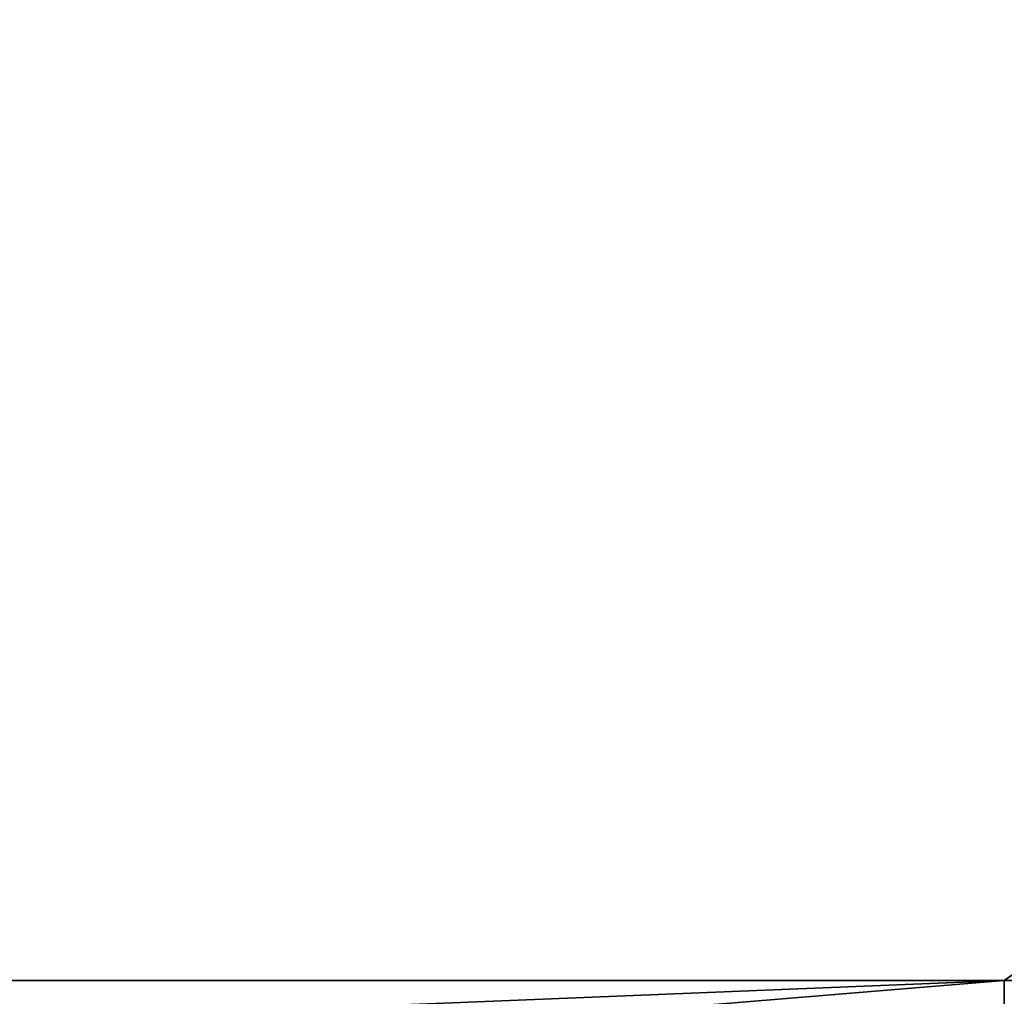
# Model space of a CAD drawing. Header units: millimetres. Extents: x -603 to 3703, y -120 to 249.
# Tile 586 of 656: x 1889 to 1919, y 23 to 53. Entities that reach past the tile are written whole.
import ezdxf

# ---------------------------------------------------------------- set-up
doc = ezdxf.new("R2010")
doc.units = ezdxf.units.MM
doc.layers.add('152', color=7, linetype='Continuous', true_color=0xffffff)

# ---------------------------------------------------------------- blocks, each defined once
blk = doc.blocks.new('UG_SURFACE_002')
at = {"layer": '152', "color": 252, "linetype": 'Continuous', "lineweight": 35}
for points in [[(2177.5, -30, 2213), (2177.5, 229.8, 2213), (822.5, 229.8, 2213), (822.5, -30, 2213)], [(972.5, -30, 2063), (972.5, 229.8, 2063), (2027.5, 229.8, 2063), (2027.5, -30, 2063)]]:
    blk.add_3dface(points, dxfattribs=at)
blk = doc.blocks.new('UG_SURFACE_129')
at = {"layer": '152', "color": 7, "linetype": 'Continuous', "lineweight": 35}
for points in [[(1971.15, 10.45, 2004.65), (1971.15, 228.45, 2004.65), (1028.85, 228.45, 2004.65), (1028.85, 10.45, 2004.65)], [(1029, 10.45, 2004.5), (1029, 228.45, 2004.5), (1971, 228.45, 2004.5), (1971, 10.45, 2004.5)]]:
    blk.add_3dface(points, dxfattribs=at)
blk = doc.blocks.new('UG_SURFACE_130')
at = {"layer": '152', "color": 41, "linetype": 'Continuous', "lineweight": 35}
for points in [[(1971.15, 228.45, 2004.65), (1971.15, 10.45, 2004.65), (1028.85, 10.45, 2004.65), (1028.85, 228.45, 2004.65)], [(1985, 18.3, 2018.5), (1985, 70.3, 2018.5), (1015, 70.3, 2018.5), (1015, 18.3, 2018.5)]]:
    blk.add_3dface(points, dxfattribs=at)
blk = doc.blocks.new('UG_SURFACE_145')
at = {"layer": '152', "color": 252, "linetype": 'Continuous', "lineweight": 35}
for points in [[(1609.133, 23.101, 2021), (1611.633, 23.101, 2021), (1986.5, 69.8, 2021), (1013.5, 69.8, 2021)], [(1013.5, 69.8, 2019.5), (1986.5, 69.8, 2019.5), (1611.633, 23.101, 2019.5), (1609.133, 23.101, 2019.5)], [(1986.5, 69.8, 2021), (1611.633, 23.101, 2021), (1623.033, 23.101, 2021)], [(1623.033, 23.101, 2019.5), (1611.633, 23.101, 2019.5), (1986.5, 69.8, 2019.5)], [(1986.5, 69.8, 2021), (1623.033, 23.101, 2021), (1625.533, 23.101, 2021)], [(1986.5, 69.8, 2019.5), (1625.533, 23.101, 2019.5), (1623.033, 23.101, 2019.5)], [(1625.533, 23.101, 2021), (1918.8, 23.101, 2021), (1986.5, 69.8, 2021)], [(1986.5, 69.8, 2019.5), (1918.8, 23.101, 2019.5), (1625.533, 23.101, 2019.5)], [(1918.8, 23.101, 2021), (1921.3, 23.101, 2021), (1986.5, 69.8, 2021)], [(1986.5, 69.8, 2019.5), (1921.3, 23.101, 2019.5), (1918.8, 23.101, 2019.5)], [(1625.533, 23.101, 2021), (1918.8, 18.38, 2021), (1918.8, 23.101, 2021)], [(1625.533, 23.101, 2021), (1625.533, 18.38, 2021), (1918.8, 18.38, 2021)], [(1625.533, 23.101, 2019.5), (1918.8, 23.101, 2019.5), (1801.993, 18.38, 2019.5), (1742.34, 18.38, 2019.5)], [(1918.8, 23.101, 2019.5), (1861.647, 18.38, 2019.5), (1801.993, 18.38, 2019.5)], [(1918.8, 23.101, 2019.5), (1918.8, 18.38, 2019.5), (1861.647, 18.38, 2019.5)], [(1918.8, 23.101, 2019.5), (1921.3, 23.101, 2019.5), (1921.3, 23.101, 2021), (1918.8, 23.101, 2021)], [(1918.8, 18.38, 2019.5), (1918.8, 23.101, 2019.5), (1918.8, 23.101, 2021), (1918.8, 18.38, 2021)]]:
    blk.add_3dface(points, dxfattribs=at)
blk = doc.blocks.new('UG_SURFACE_154')
at = {"layer": '152', "color": 252, "linetype": 'Continuous', "lineweight": 35}
for points in [[(1011, -46.92, 2022.5), (1989, -46.92, 2022.5), (1989, 62.92, 2022.5), (1011, 62.92, 2022.5)], [(1012.5, -46.92, 2021), (1012.5, 62.92, 2021), (1987.5, 62.92, 2021), (1987.5, -46.92, 2021)]]:
    blk.add_3dface(points, dxfattribs=at)

msp = doc.modelspace()

# ---------------------------------------------------------------- block references
at = {"layer": '152', "color": 252, "linetype": 'Continuous', "lineweight": -3, "true_color": 0x939598}
for name in ['UG_SURFACE_129', 'UG_SURFACE_002', 'UG_SURFACE_130', 'UG_SURFACE_154', 'UG_SURFACE_145']:
    msp.add_blockref(name, (0, 0), dxfattribs=at)

doc.saveas('drawing.dxf')
